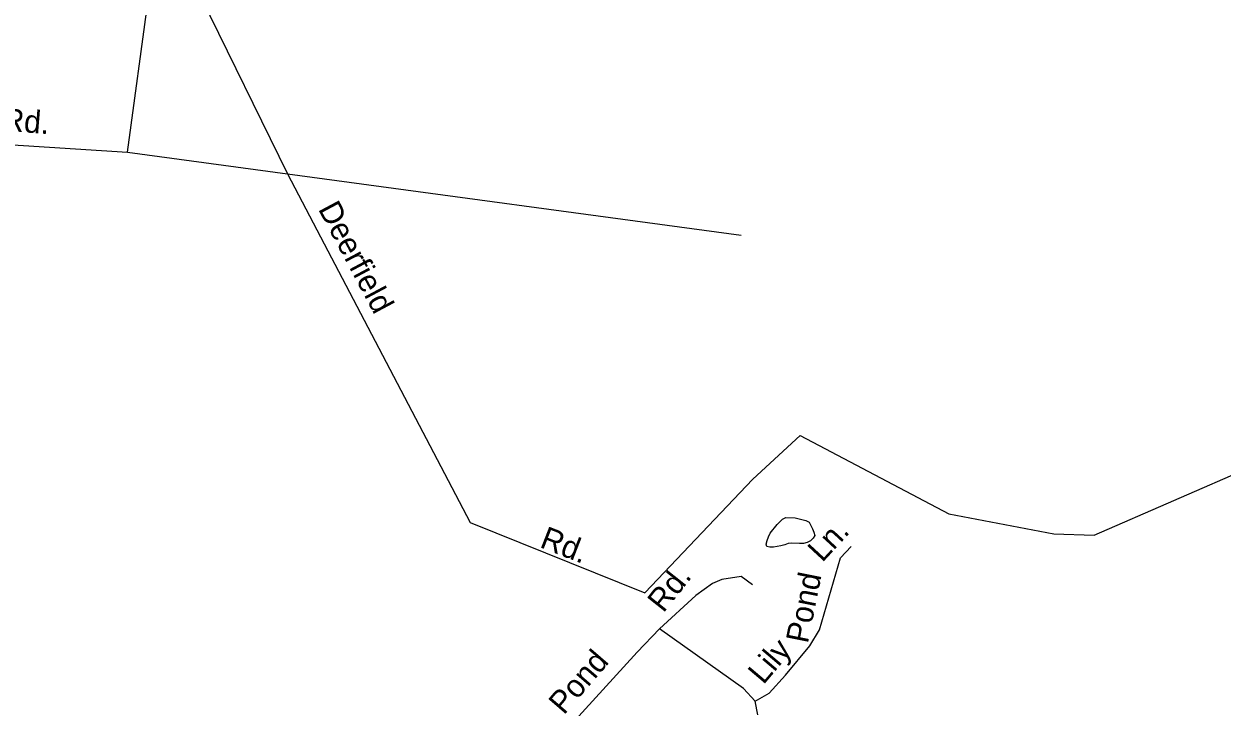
# Model space of a CAD drawing. Extents: x 2290055 to 2389491, y 66597 to 237875.
# Drawn here: x 2359036 to 2364071, y 201023 to 203892 of the extents above; entities that cross this region are included whole.
import ezdxf

# ---------------------------------------------------------------- set-up
doc = ezdxf.new("R2010")
doc.units = 0
for name, color, linetype in [('Exist Hydrographic Pond Under 1500 Sq Ft', 7, 'Continuous'), ('Exist Road Non-System Type 51', 7, 'Continuous'), ('Exist Road Non-System Type 51 Label', 7, 'Continuous')]:
    doc.layers.add(name, color=color, linetype=linetype)

msp = doc.modelspace()

# ---------------------------------------------------------------- linework, layer by layer
at = {"layer": 'Exist Hydrographic Pond Under 1500 Sq Ft'}
msp.add_lwpolyline([(2362185.5, 201691.1), (2362170.5, 201691.9), (2362157.7, 201694.5), (2362155, 201704.8), (2362158.7, 201720.2), (2362164.5, 201735.1), (2362171.5, 201749.9), (2362200.7, 201787.1), (2362223.2, 201809.7), (2362237.5, 201815.9), (2362276.5, 201815), (2362321.2, 201803.1), (2362335.2, 201796.3), (2362343.2, 201783), (2362349.5, 201768.9), (2362355.5, 201754.7), (2362359.2, 201740.8), (2362352, 201729.1), (2362340.7, 201718.9), (2362327.5, 201711.2), (2362311.5, 201707.3), (2362295.2, 201706.4), (2362262.5, 201708.2), (2362247.5, 201706.7), (2362232.7, 201700.8), (2362216.7, 201696.9), (2362185.5, 201691.1)], dxfattribs=at)
at = {"layer": 'Exist Road Non-System Type 51'}
for p, q in [((2359471, 203353.1), (2359607.3, 204356.9)), ((2359607.3, 204356.9), (2360142.9, 203261.8)), ((2358572.4, 203410.5), (2359471, 203353.1)), ((2359471, 203353.1), (2360142.9, 203261.8)), ((2360142.9, 203261.8), (2362049.9, 203003.3))]:
    msp.add_line(p, q, dxfattribs=at)
for points in [[(2360142.9, 203261.8), (2360911.5, 201795), (2361645.3, 201499)], [(2362098.5, 201977.3), (2362297.1, 202160.6), (2362922.6, 201831.9), (2363363.7, 201747.4), (2363533.8, 201742.4), (2364203.2, 202033.5)], [(2361645.3, 201499), (2362098.5, 201977.3)], [(2362109.1, 201044.7), (2362167.9, 201077), (2362235.5, 201153.4), (2362338.3, 201276.9), (2362379.4, 201344.6), (2362467.6, 201647.4), (2362511.6, 201694.4)], [(2362097.4, 201532.7), (2362050.4, 201568), (2361968.1, 201556.2), (2361929.9, 201538.6), (2361859.4, 201488.6), (2361706.6, 201347.5), (2361612.6, 201250.5), (2361077.8, 200662.4)], [(2361401, 200683), (2361436.3, 200653.6), (2361539.1, 200686), (2361668.4, 200718.3), (2361824.1, 200715.4), (2362003.3, 200659.5), (2362094.4, 200818.3), (2362129.7, 200935.9), (2362109.1, 201044.7), (2362059.2, 201097.6), (2361706.6, 201347.5)]]:
    msp.add_lwpolyline(points, dxfattribs=at)

# ---------------------------------------------------------------- texts
at = {"layer": 'Exist Road Non-System Type 51 Label'}
for s, rotation, p in [('Rd.', 355.4087, (2358941.7, 203444.1)), ('Deerfield', 298.0986, (2360270.3, 203114)), ('Rd.', 338.806, (2361199.1, 201692.7)), ('Ln.', 47.1523, (2362390.4, 201624.8)), ('Rd.', 51.5859, (2361722.8, 201412.4)), ('Pond', 78.6898, (2362329.9, 201283.5)), ('Pond', 49.3032, (2361304.7, 200983.2)), ('Lily', 49.7037, (2362143.1, 201110.5))]:
    msp.add_text(s, height=95, rotation=rotation, dxfattribs=at).set_placement(p)

doc.saveas('drawing.dxf')
